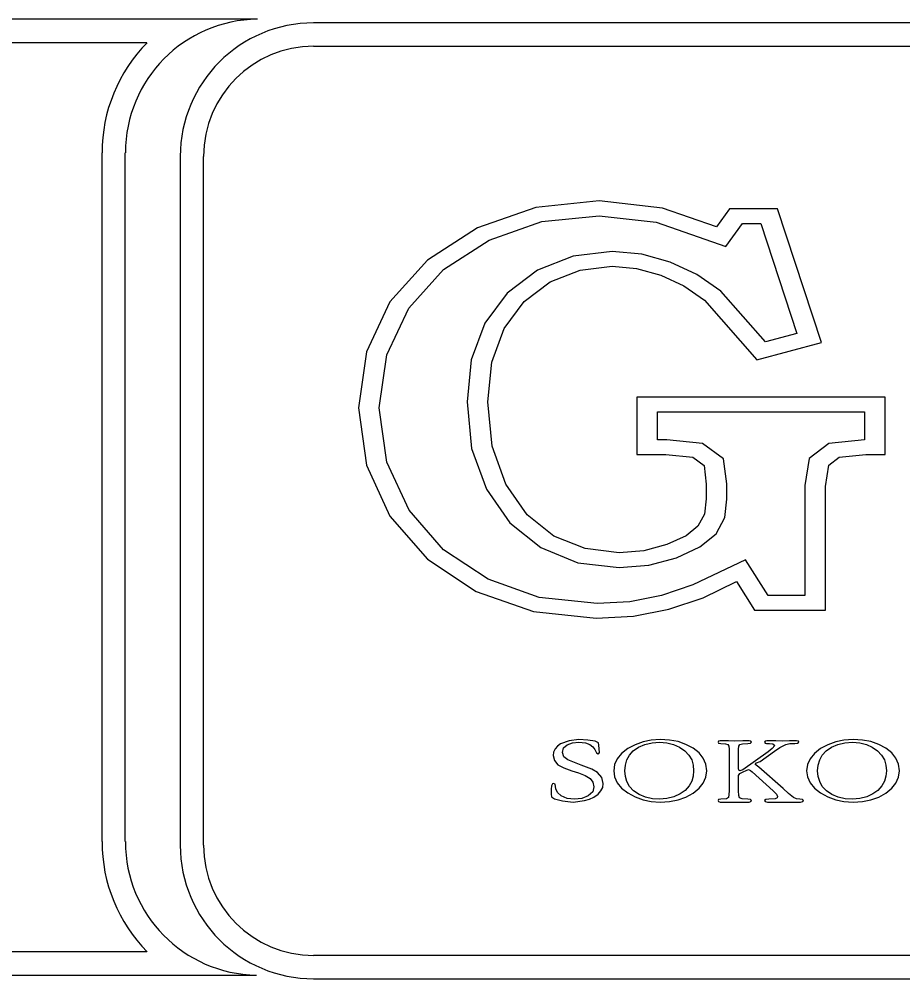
# Model space of a CAD drawing. Extents: x -866693 to -866303, y -1041966 to -1040244.
# Drawn here: x -866484.63 to -866472.14, y -1041070.76 to -1041057.2 of the extents above; entities that cross this region are included whole.
import ezdxf

# ---------------------------------------------------------------- set-up
doc = ezdxf.new("R2010")
doc.units = 0
doc.layers.add('Tabulka', color=7, linetype='Continuous')

msp = doc.modelspace()

# ---------------------------------------------------------------- linework, layer by layer
at = {"layer": 'Tabulka'}
for p, q in [((-866481.26, -1041057.199), (-866509.066, -1041057.199)), ((-866443.1, -1041057.251), (-866480.464, -1041057.251)), ((-866508.736, -1041057.53), (-866482.82, -1041057.53)), ((-866480.464, -1041057.581), (-866443.1, -1041057.581)), ((-866483.457, -1041059.087), (-866483.457, -1041068.817)), ((-866483.127, -1041068.817), (-866483.127, -1041059.087)), ((-866482.35, -1041059.137), (-866482.35, -1041068.869)), ((-866482.02, -1041068.869), (-866482.02, -1041059.137)), ((-866482.82, -1041070.373), (-866508.736, -1041070.373)), ((-866443.1, -1041070.425), (-866480.464, -1041070.425)), ((-866509.066, -1041070.704), (-866481.273, -1041070.704)), ((-866480.464, -1041070.755), (-866443.1, -1041070.755))]:
    msp.add_line(p, q, dxfattribs=at)
for points in [[(-866475.895, -1041062.54), (-866475.895, -1041063.349), (-866475.486, -1041063.349), (-866475.102, -1041063.386), (-866474.945, -1041063.502), (-866474.916, -1041063.77), (-866474.916, -1041063.973), (-866474.941, -1041064.191), (-866475.032, -1041064.361), (-866475.197, -1041064.497), (-866475.47, -1041064.621), (-866475.796, -1041064.708), (-866476.143, -1041064.737), (-866476.626, -1041064.679), (-866477.068, -1041064.501), (-866477.444, -1041064.2), (-866477.745, -1041063.77), (-866477.939, -1041063.233), (-866478.001, -1041062.606), (-866477.943, -1041062.044), (-866477.77, -1041061.569), (-866477.489, -1041061.189), (-866477.122, -1041060.912), (-866476.696, -1041060.747), (-866476.242, -1041060.689), (-866475.899, -1041060.722), (-866475.557, -1041060.817), (-866475.23, -1041060.966), (-866474.937, -1041061.168), (-866474.198, -1041062.011), (-866473.285, -1041061.767), (-866473.905, -1041059.88), (-866474.586, -1041059.88), (-866474.768, -1041060.132), (-866475.532, -1041059.868), (-866476.428, -1041059.764), (-866477.324, -1041059.859), (-866478.146, -1041060.148), (-866478.856, -1041060.603), (-866479.389, -1041061.193), (-866479.719, -1041061.899), (-866479.831, -1041062.692), (-866479.719, -1041063.498), (-866479.385, -1041064.22), (-866478.856, -1041064.827), (-866478.166, -1041065.282), (-866477.357, -1041065.567), (-866476.469, -1041065.662), (-866475.941, -1041065.633), (-866475.445, -1041065.534), (-866474.958, -1041065.372), (-866474.487, -1041065.145), (-866474.231, -1041065.546), (-866473.227, -1041065.546), (-866473.227, -1041063.799), (-866473.182, -1041063.498), (-866473.033, -1041063.386), (-866472.658, -1041063.349), (-866472.385, -1041063.349), (-866472.385, -1041062.54)], [(-866475.602, -1041062.746), (-866472.678, -1041062.746), (-866472.678, -1041063.142), (-866472.678, -1041063.142), (-866473.182, -1041063.192), (-866473.459, -1041063.407), (-866473.521, -1041063.787), (-866473.521, -1041065.339), (-866474.041, -1041065.339), (-866474.359, -1041064.836), (-866475.102, -1041065.191), (-866475.548, -1041065.339), (-866475.994, -1041065.43), (-866476.457, -1041065.455), (-866477.274, -1041065.368), (-866477.997, -1041065.112), (-866478.629, -1041064.695), (-866479.116, -1041064.134), (-866479.43, -1041063.456), (-866479.538, -1041062.692), (-866479.43, -1041061.941), (-866479.12, -1041061.284), (-866478.629, -1041060.735), (-866477.985, -1041060.322), (-866477.237, -1041060.058), (-866476.428, -1041059.975), (-866475.623, -1041060.066), (-866474.636, -1041060.409), (-866474.4, -1041060.087), (-866474.14, -1041060.087), (-866473.632, -1041061.639), (-866474.078, -1041061.759), (-866474.706, -1041061.04), (-866475.049, -1041060.805), (-866475.424, -1041060.632), (-866475.825, -1041060.52), (-866476.246, -1041060.479), (-866476.795, -1041060.549), (-866477.299, -1041060.747), (-866477.729, -1041061.069), (-866478.043, -1041061.495), (-866478.237, -1041062.011), (-866478.294, -1041062.606), (-866478.233, -1041063.266), (-866478.022, -1041063.84), (-866477.692, -1041064.315), (-866477.254, -1041064.662), (-866476.729, -1041064.877), (-866476.147, -1041064.943), (-866475.726, -1041064.91), (-866475.334, -1041064.807), (-866475.003, -1041064.654), (-866474.772, -1041064.468), (-866474.652, -1041064.237), (-866474.623, -1041063.981), (-866474.623, -1041063.762), (-866474.669, -1041063.411), (-866474.966, -1041063.192), (-866475.47, -1041063.142), (-866475.602, -1041063.142)], [(-866476.37, -1041067.999), (-866476.391, -1041067.912), (-866476.449, -1041067.842), (-866476.531, -1041067.792), (-866476.684, -1041067.739), (-866476.87, -1041067.664), (-866476.928, -1041067.619), (-866476.948, -1041067.557), (-866476.932, -1041067.495), (-866476.878, -1041067.45), (-866476.804, -1041067.421), (-866476.713, -1041067.413), (-866476.622, -1041067.421), (-866476.56, -1041067.446), (-866476.515, -1041067.479), (-866476.49, -1041067.516), (-866476.465, -1041067.565), (-866476.444, -1041067.578), (-866476.432, -1041067.574), (-866476.424, -1041067.561), (-866476.432, -1041067.454), (-866476.436, -1041067.421), (-866476.482, -1041067.4), (-866476.589, -1041067.384), (-866476.717, -1041067.375), (-866476.853, -1041067.392), (-866476.973, -1041067.437), (-866477.018, -1041067.47), (-866477.051, -1041067.508), (-866477.072, -1041067.553), (-866477.08, -1041067.602), (-866477.06, -1041067.673), (-866477.01, -1041067.731), (-866476.928, -1041067.776), (-866476.816, -1041067.817), (-866476.721, -1041067.846), (-866476.626, -1041067.883), (-866476.556, -1041067.925), (-866476.515, -1041067.978), (-866476.502, -1041068.044), (-866476.519, -1041068.115), (-866476.581, -1041068.172), (-866476.672, -1041068.21), (-866476.775, -1041068.218), (-866476.882, -1041068.21), (-866476.965, -1041068.172), (-866477.018, -1041068.123), (-866477.039, -1041068.073), (-866477.051, -1041068.007), (-866477.072, -1041067.995), (-866477.089, -1041068.003), (-866477.101, -1041068.032), (-866477.105, -1041068.077), (-866477.105, -1041068.127), (-866477.105, -1041068.148), (-866477.101, -1041068.185), (-866477.06, -1041068.214), (-866476.944, -1041068.243), (-866476.795, -1041068.259), (-866476.634, -1041068.238), (-866476.564, -1041068.218), (-866476.502, -1041068.189), (-866476.444, -1041068.148), (-866476.403, -1041068.102), (-866476.378, -1041068.053)], [(-866474.908, -1041067.817), (-866474.921, -1041067.722), (-866474.958, -1041067.64), (-866475.016, -1041067.565), (-866475.098, -1041067.499), (-866475.201, -1041067.446), (-866475.313, -1041067.404), (-866475.433, -1041067.384), (-866475.565, -1041067.375), (-866475.693, -1041067.384), (-866475.808, -1041067.408), (-866475.92, -1041067.45), (-866476.023, -1041067.503), (-866476.11, -1041067.574), (-866476.172, -1041067.648), (-866476.209, -1041067.726), (-866476.221, -1041067.817), (-866476.209, -1041067.904), (-866476.172, -1041067.987), (-866476.11, -1041068.061), (-866476.023, -1041068.127), (-866475.92, -1041068.185), (-866475.808, -1041068.226), (-866475.693, -1041068.251), (-866475.565, -1041068.259), (-866475.433, -1041068.251), (-866475.313, -1041068.226), (-866475.201, -1041068.189), (-866475.098, -1041068.131), (-866475.016, -1041068.065), (-866474.958, -1041067.991), (-866474.921, -1041067.908)], [(-866472.183, -1041067.817), (-866472.195, -1041067.722), (-866472.232, -1041067.64), (-866472.29, -1041067.565), (-866472.373, -1041067.499), (-866472.476, -1041067.446), (-866472.587, -1041067.404), (-866472.707, -1041067.384), (-866472.839, -1041067.375), (-866472.967, -1041067.384), (-866473.083, -1041067.408), (-866473.194, -1041067.45), (-866473.298, -1041067.503), (-866473.384, -1041067.574), (-866473.446, -1041067.648), (-866473.483, -1041067.726), (-866473.496, -1041067.817), (-866473.483, -1041067.904), (-866473.446, -1041067.987), (-866473.384, -1041068.061), (-866473.298, -1041068.127), (-866473.194, -1041068.185), (-866473.083, -1041068.226), (-866472.967, -1041068.251), (-866472.839, -1041068.259), (-866472.707, -1041068.251), (-866472.587, -1041068.226), (-866472.476, -1041068.189), (-866472.373, -1041068.131), (-866472.29, -1041068.065), (-866472.232, -1041067.991), (-866472.195, -1041067.908)], [(-866475.094, -1041067.817), (-866475.098, -1041067.892), (-866475.119, -1041067.966), (-866475.156, -1041068.032), (-866475.214, -1041068.094), (-866475.284, -1041068.143), (-866475.371, -1041068.185), (-866475.47, -1041068.21), (-866475.573, -1041068.218), (-866475.676, -1041068.214), (-866475.775, -1041068.189), (-866475.862, -1041068.152), (-866475.941, -1041068.098), (-866475.998, -1041068.04), (-866476.036, -1041067.97), (-866476.056, -1041067.896), (-866476.064, -1041067.817), (-866476.056, -1041067.739), (-866476.036, -1041067.664), (-866475.998, -1041067.598), (-866475.945, -1041067.536), (-866475.87, -1041067.483), (-866475.78, -1041067.446), (-866475.68, -1041067.421), (-866475.573, -1041067.413), (-866475.47, -1041067.421), (-866475.379, -1041067.446), (-866475.292, -1041067.483), (-866475.218, -1041067.536), (-866475.16, -1041067.598), (-866475.119, -1041067.664), (-866475.098, -1041067.739)], [(-866472.368, -1041067.817), (-866472.373, -1041067.892), (-866472.393, -1041067.966), (-866472.43, -1041068.032), (-866472.488, -1041068.094), (-866472.558, -1041068.143), (-866472.645, -1041068.185), (-866472.744, -1041068.21), (-866472.847, -1041068.218), (-866472.951, -1041068.214), (-866473.05, -1041068.189), (-866473.137, -1041068.152), (-866473.215, -1041068.098), (-866473.273, -1041068.04), (-866473.31, -1041067.97), (-866473.331, -1041067.896), (-866473.339, -1041067.817), (-866473.331, -1041067.739), (-866473.31, -1041067.664), (-866473.273, -1041067.598), (-866473.219, -1041067.536), (-866473.145, -1041067.483), (-866473.054, -1041067.446), (-866472.955, -1041067.421), (-866472.847, -1041067.413), (-866472.744, -1041067.421), (-866472.649, -1041067.446), (-866472.567, -1041067.483), (-866472.492, -1041067.536), (-866472.435, -1041067.598), (-866472.393, -1041067.664), (-866472.373, -1041067.739)]]:
    msp.add_lwpolyline(points, close=True, dxfattribs=at)
for points in [[(-866473.537, -1041068.238), (-866473.554, -1041068.222), (-866473.591, -1041068.218), (-866473.64, -1041068.214), (-866473.682, -1041068.193), (-866473.752, -1041068.139), (-866473.826, -1041068.069), (-866474.169, -1041067.764), (-866474.206, -1041067.739), (-866474.223, -1041067.726), (-866474.202, -1041067.706), (-866474.152, -1041067.685), (-866473.95, -1041067.541), (-866473.872, -1041067.487), (-866473.789, -1041067.446), (-866473.731, -1041067.433), (-866473.661, -1041067.433), (-866473.624, -1041067.429), (-866473.607, -1041067.413), (-866473.611, -1041067.4), (-866473.636, -1041067.392), (-866473.735, -1041067.396), (-866473.834, -1041067.4), (-866473.929, -1041067.396), (-866474.057, -1041067.392), (-866474.082, -1041067.4), (-866474.091, -1041067.413), (-866474.082, -1041067.425), (-866474.062, -1041067.433), (-866474.02, -1041067.433), (-866473.971, -1041067.437), (-866473.946, -1041067.462), (-866473.983, -1041067.503), (-866474.041, -1041067.549), (-866474.396, -1041067.805), (-866474.437, -1041067.817), (-866474.454, -1041067.809), (-866474.458, -1041067.788), (-866474.458, -1041067.541), (-866474.458, -1041067.512), (-866474.454, -1041067.47), (-866474.437, -1041067.446), (-866474.4, -1041067.437), (-866474.326, -1041067.433), (-866474.289, -1041067.429), (-866474.276, -1041067.413), (-866474.285, -1041067.4), (-866474.305, -1041067.392), (-866474.396, -1041067.396), (-866474.512, -1041067.4), (-866474.598, -1041067.396), (-866474.718, -1041067.392), (-866474.743, -1041067.4), (-866474.747, -1041067.413), (-866474.739, -1041067.425), (-866474.706, -1041067.433), (-866474.644, -1041067.437), (-866474.611, -1041067.446), (-866474.594, -1041067.47), (-866474.59, -1041067.512), (-866474.59, -1041067.545), (-866474.59, -1041068.106), (-866474.598, -1041068.193), (-866474.627, -1041068.214), (-866474.706, -1041068.218), (-866474.739, -1041068.222), (-866474.747, -1041068.238), (-866474.743, -1041068.251), (-866474.718, -1041068.259), (-866474.627, -1041068.259), (-866474.512, -1041068.259), (-866474.425, -1041068.259), (-866474.305, -1041068.259), (-866474.285, -1041068.251), (-866474.276, -1041068.238), (-866474.289, -1041068.222), (-866474.326, -1041068.218), (-866474.404, -1041068.214), (-866474.442, -1041068.201), (-866474.454, -1041068.164), (-866474.458, -1041068.102), (-866474.458, -1041067.883), (-866474.437, -1041067.854), (-866474.392, -1041067.834), (-866474.351, -1041067.813), (-866474.318, -1041067.801), (-866474.289, -1041067.813), (-866474.264, -1041067.83), (-866473.967, -1041068.098), (-866473.921, -1041068.148), (-866473.909, -1041068.181), (-866473.913, -1041068.201), (-866473.938, -1041068.214), (-866474.029, -1041068.218), (-866474.074, -1041068.222), (-866474.091, -1041068.238), (-866474.082, -1041068.251), (-866474.049, -1041068.259), (-866473.958, -1041068.259), (-866473.834, -1041068.259), (-866473.727, -1041068.259)], [(-866473.727, -1041068.259), (-866473.583, -1041068.259), (-866473.55, -1041068.251), (-866473.537, -1041068.238)]]:
    msp.add_lwpolyline(points, dxfattribs=at)
for centre, radius, start, end in [((-866481.239, -1041059.087), 1.887, 90.5953, 180), ((-866480.463, -1041059.138), 1.887, 90, 180), ((-866481.239, -1041059.087), 2.217, 135.4281, 180), ((-866480.463, -1041059.138), 1.557, 90, 180), ((-866481.239, -1041068.818), 2.217, 180, 224.5649), ((-866481.239, -1041068.818), 1.887, 180, 268.9846), ((-866480.463, -1041068.869), 1.887, 180, 270), ((-866480.463, -1041068.869), 1.557, 180, 270)]:
    msp.add_arc(centre, radius, start, end, dxfattribs=at)

doc.saveas('drawing.dxf')
